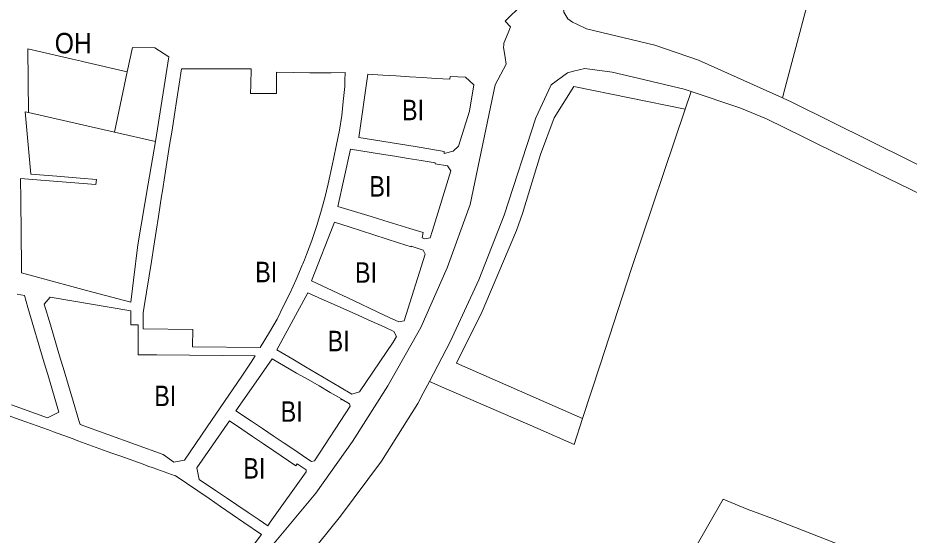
# Model space of a CAD drawing. Extents: x -650451 to -642268, y -1075216 to -1066610.
# Drawn here: x -646458 to -645936, y -1071446 to -1071143 of the extents above; entities that cross this region are included whole.
import ezdxf

# ---------------------------------------------------------------- set-up
doc = ezdxf.new("R2010")
doc.units = 0
doc.header["$LTSCALE"] = 4.8
for name, color, linetype, lineweight in [('10', 7, 'Continuous', 13), ('13', 7, 'Continuous', 13), ('15', 7, 'Continuous', 13), ('2', 7, 'Continuous', 13), ('24', 7, 'Continuous', 13), ('46', 7, 'Continuous', 13)]:
    doc.layers.add(name, color=color, linetype=linetype, lineweight=lineweight)
doc.layers.add('62', color=7, linetype='Continuous')

msp = doc.modelspace()

# ---------------------------------------------------------------- linework, layer by layer
at = {"layer": '10'}
msp.add_lwpolyline([(-646452.05, -1071198.69), (-646452.4, -1071161.32), (-646426.13, -1071167.41), (-646420.96, -1071168.6), (-646420.28, -1071168.76), (-646394.05, -1071174.83), (-646401.64, -1071210.18)], close=True, dxfattribs=at)
at = {"layer": '13'}
for points in [[(-645940.25, -1071059.59), (-645941.45, -1071063.3), (-645950.96, -1071092.8), (-645949.21, -1071093.62), (-645959.58, -1071125.39), (-645960.66, -1071128.71), (-645990.14, -1071117.76), (-645995.74, -1071136.22), (-646008.714, -1071184.746), (-646010.14, -1071190.08)], [(-646130.68, -1071146.93), (-646133.22, -1071145.75), (-646135.99, -1071143.73), (-646138.28, -1071139.74), (-646138.8, -1071132.96)], [(-646010.14, -1071190.08), (-646059.28, -1071167.97), (-646084.84, -1071159.22), (-646124.88, -1071149.64), (-646130.68, -1071146.93)], [(-646127.301, -1071378.036), (-646201.064, -1071345.678), (-646186.109, -1071315.352), (-646165.996, -1071267.807), (-646162.478, -1071257.888), (-646151.834, -1071223.174), (-646143.982, -1071201.827), (-646132.307, -1071183.438), (-646067.097, -1071196.699)], [(-646067.097, -1071196.699), (-646098.66, -1071290.03), (-646117.031, -1071346.48), (-646127.301, -1071378.036)]]:
    msp.add_lwpolyline(points, dxfattribs=at)
at = {"layer": '15'}
for points in [[(-646149.64, -1071086.7), (-646154.46, -1071105.96), (-646162.56, -1071135.25), (-646172.62, -1071145.05), (-646169.43, -1071148.45), (-646170.85, -1071151.93)], [(-646170.85, -1071151.93), (-646173.32, -1071157.96), (-646173.49, -1071159.23), (-646173.64, -1071160.29), (-646172.61, -1071166.36), (-646171.94, -1071170.27), (-646178.49, -1071182.4), (-646193.19, -1071252.61), (-646206.54, -1071289.65), (-646222.12, -1071324.74), (-646241.36, -1071358.97), (-646262.18, -1071391.43), (-646283.51, -1071421.76), (-646308.03, -1071451.08), (-646309.6, -1071452.95), (-646327.57, -1071472.32), (-646342.45, -1071483.12), (-646374.45, -1071509.81), (-646391.108, -1071524.244), (-646392.911, -1071525.561)], [(-646394.05, -1071174.83), (-646420.28, -1071168.76), (-646420.96, -1071168.6), (-646426.13, -1071167.41), (-646452.4, -1071161.32), (-646452.05, -1071198.69)], [(-646377.5, -1071215.56), (-646369.76, -1071166.06), (-646377.87, -1071160.66), (-646391.07, -1071160.52), (-646394.05, -1071174.83)], [(-646217.049, -1071356.382), (-646204.83, -1071333.12), (-646188.04, -1071296.73), (-646173.21, -1071258.81), (-646154.59, -1071201.81), (-646145.65, -1071182.37), (-646136.02, -1071175.37), (-646132.63, -1071174.42), (-646126.02, -1071172.86), (-646109.85, -1071175.02), (-646098.16, -1071177.77), (-646067.78, -1071184.93), (-646063.59, -1071186.331), (-646067.097, -1071196.699)], [(-646067.097, -1071196.699), (-646132.307, -1071183.438), (-646143.982, -1071201.827), (-646151.834, -1071223.174), (-646162.478, -1071257.888), (-646165.996, -1071267.807), (-646186.109, -1071315.352), (-646201.064, -1071345.678), (-646127.301, -1071378.036), (-646132.229, -1071393.179)], [(-646452.05, -1071198.69), (-646453.86, -1071198.31), (-646450.57, -1071234.72), (-646435.32, -1071235.99), (-646421.67, -1071237.13), (-646412.19, -1071237.93), (-646412.45, -1071240.91), (-646449.68, -1071237.85), (-646456.68, -1071237.27), (-646456.54, -1071249.76), (-646456.12, -1071289.17), (-646456.08, -1071292.55), (-646446.68, -1071295.11), (-646417.91, -1071302.93), (-646392.04, -1071309.79), (-646390.5, -1071296.97), (-646387.98, -1071276.15), (-646381.81, -1071240.47), (-646377.5, -1071215.56)], [(-646461.86, -1071369.97), (-646440.74, -1071377.55), (-646434.14, -1071374.25), (-646440.65, -1071352.19), (-646442.68, -1071345.32), (-646452.25, -1071312.89), (-646454.29, -1071305.99), (-646458.58, -1071305.13)], [(-646132.229, -1071393.179), (-646153.5, -1071383.85), (-646208.577, -1071360.044), (-646217.049, -1071356.382)], [(-646343.41, -1071482.71), (-646315.42, -1071446.02), (-646325.72, -1071438.95), (-646332.59, -1071434.24), (-646339.37, -1071429.58), (-646346.14, -1071424.95), (-646365.93, -1071411.37), (-646366.05, -1071411.72), (-646378.93, -1071407.04), (-646382.03, -1071405.91), (-646384.85, -1071404.89), (-646397.82, -1071400.18), (-646403.65, -1071398.07), (-646422.97, -1071391.05), (-646425.79, -1071390.03), (-646437.31, -1071385.84), (-646440.29, -1071384.76), (-646456.84, -1071378.89), (-646475.95, -1071372.05)]]:
    msp.add_lwpolyline(points, dxfattribs=at)
for points in [[(-646355.65, -1071325.86), (-646355.88, -1071335.97), (-646316.22, -1071336.38), (-646310.81, -1071327.51), (-646306.31, -1071319.71), (-646302.46, -1071312.01), (-646298.65, -1071304.38), (-646295.18, -1071296.45), (-646291.54, -1071288.15), (-646291.2, -1071287.3), (-646290.29, -1071285.04), (-646289.05, -1071281.97), (-646285.83, -1071273.6), (-646283.2, -1071265.49), (-646280.56, -1071257), (-646278.27, -1071248.65), (-646276.37, -1071240.44), (-646273.82, -1071228.69), (-646273.2, -1071225.93), (-646271.47, -1071217.3), (-646269.76, -1071208.95), (-646268.39, -1071200.32), (-646267.62, -1071192.11), (-646266.64, -1071183.48), (-646266.56, -1071179.88), (-646266.47, -1071175.19), (-646274.64, -1071175.3), (-646287.01, -1071175.33), (-646306.65, -1071175.08), (-646306.62, -1071183.68), (-646306.69, -1071187.55), (-646321.83, -1071187.55), (-646321.67, -1071182.35), (-646321.39, -1071172.95), (-646339.49, -1071173.03), (-646355.19, -1071173.01), (-646362.22, -1071173.03), (-646363.64, -1071182.09), (-646365.02, -1071190.88), (-646366.42, -1071199.78), (-646367.86, -1071208.96), (-646369.25, -1071217.84), (-646372.03, -1071235.49), (-646373.44, -1071244.48), (-646373.95, -1071247.75), (-646375.81, -1071259.57), (-646377.17, -1071268.26), (-646378.55, -1071277.02), (-646379.94, -1071285.9), (-646384.1, -1071312.38), (-646384.69, -1071316.17), (-646384.69, -1071325.43)], [(-646240.07, -1071216.21), (-646224.18, -1071218.82), (-646216.19, -1071220.13), (-646208.3, -1071221.43), (-646208.4, -1071222.7), (-646203.06, -1071221.39), (-646199.97, -1071218.43), (-646193.55, -1071197.82), (-646190.92, -1071182.38), (-646195.8, -1071177.97), (-646204.93, -1071177.49), (-646205.06, -1071179.19), (-646213.16, -1071178.68), (-646220.98, -1071178.19), (-646228.7, -1071177.72), (-646236.52, -1071177.22), (-646244.23, -1071176.74), (-646253.14, -1071176.19), (-646258.38, -1071213.21)], [(-646251.21, -1071259.65), (-646243.64, -1071261.96), (-646236.16, -1071264.25), (-646228.5, -1071266.59), (-646220.66, -1071268.99), (-646221.21, -1071272.18), (-646219.62, -1071272.7), (-646216.6, -1071272.06), (-646215.27, -1071267.73), (-646204.39, -1071232.76), (-646206.46, -1071229.95), (-646213.71, -1071228.68), (-646213.6, -1071228.09), (-646221.82, -1071226.76), (-646229.44, -1071225.53), (-646237.37, -1071224.24), (-646245.14, -1071222.99), (-646263.27, -1071220.05), (-646270.61, -1071253.71)], [(-646261.55, -1071308.89), (-646247.7, -1071315.43), (-646240.64, -1071318.76), (-646234.93, -1071321.43), (-646231.73, -1071320.72), (-646219.56, -1071281.65), (-646220.64, -1071279.34), (-646227.66, -1071277.04), (-646227.76, -1071277.36), (-646235.13, -1071274.98), (-646242.35, -1071272.66), (-646249.59, -1071270.33), (-646264.03, -1071265.67), (-646272.63, -1071262.91), (-646286.17, -1071297.27)], [(-646439.12, -1071323.11), (-646433.72, -1071341.27), (-646431.13, -1071350.01), (-646428.54, -1071358.71), (-646425.8, -1071367.9), (-646422.43, -1071379.23), (-646421.72, -1071381.63), (-646372.95, -1071399.22), (-646366.71, -1071403.61), (-646360.58, -1071402.51), (-646353.92, -1071392.76), (-646347.17, -1071382.87), (-646342.11, -1071375.46), (-646337.08, -1071368.1), (-646326.88, -1071353.16), (-646321.55, -1071344.91), (-646319.22, -1071341.3), (-646376.74, -1071340.72), (-646387.69, -1071340.72), (-646387.69, -1071331.92), (-646387.68, -1071323.12), (-646391.98, -1071323.12), (-646391.97, -1071314.9), (-646439.23, -1071306.95), (-646442.72, -1071311.01)], [(-646288.2, -1071304.34), (-646306.36, -1071337.8), (-646296.97, -1071343.34), (-646289.66, -1071347.65), (-646269.74, -1071359.4), (-646262.39, -1071363.73), (-646257.93, -1071362.49), (-646238.32, -1071333.21), (-646236.23, -1071330.04), (-646237.95, -1071327.12), (-646243.61, -1071324.33), (-646251.15, -1071320.96), (-646258.36, -1071317.73), (-646272.82, -1071311.27), (-646280.01, -1071308.05)], [(-646318.57, -1071356.51), (-646330.36, -1071373.51), (-646321.34, -1071379.56), (-646314.84, -1071383.91), (-646308.53, -1071388.13), (-646302.16, -1071392.4), (-646295.82, -1071396.68), (-646289.34, -1071401.02), (-646286.19, -1071403.21), (-646284.45, -1071402.87), (-646263.52, -1071370.88), (-646263.89, -1071369.47), (-646268.23, -1071366.91), (-646268.89, -1071367.04), (-646268.57, -1071366.5), (-646275.12, -1071362.72), (-646281.64, -1071358.96), (-646288.16, -1071355.19), (-646294.81, -1071351.36), (-646309.22, -1071343.04)], [(-646334.23, -1071379.38), (-646353.27, -1071406.99), (-646351.92, -1071413.81), (-646342.41, -1071420.21), (-646336.02, -1071424.52), (-646329.81, -1071428.7), (-646323.25, -1071433.12), (-646316.82, -1071437.45), (-646311.7, -1071440.88), (-646310.25, -1071438.85), (-646289.15, -1071409.39), (-646289.29, -1071408.21), (-646294.5, -1071404.68), (-646295.25, -1071405.78), (-646308.15, -1071397.04), (-646314.33, -1071392.86), (-646320.62, -1071388.6), (-646326.93, -1071384.33)]]:
    msp.add_lwpolyline(points, close=True, dxfattribs=at)
at = {"layer": '2'}
for points in [[(-646355.65, -1071325.86), (-646384.69, -1071325.43), (-646384.69, -1071316.17), (-646384.1, -1071312.38), (-646379.94, -1071285.9), (-646378.55, -1071277.02), (-646377.17, -1071268.26), (-646375.81, -1071259.57), (-646373.95, -1071247.75), (-646373.44, -1071244.48), (-646372.03, -1071235.49), (-646369.25, -1071217.84), (-646367.86, -1071208.96), (-646366.42, -1071199.78), (-646365.02, -1071190.88), (-646363.64, -1071182.09), (-646362.22, -1071173.03), (-646355.19, -1071173.01), (-646339.49, -1071173.03), (-646321.39, -1071172.95), (-646321.67, -1071182.35), (-646321.83, -1071187.55), (-646306.69, -1071187.55), (-646306.62, -1071183.68), (-646306.65, -1071175.08), (-646287.01, -1071175.33), (-646274.64, -1071175.3), (-646266.47, -1071175.19), (-646266.56, -1071179.88), (-646266.64, -1071183.48), (-646267.62, -1071192.11), (-646268.39, -1071200.32), (-646269.76, -1071208.95), (-646271.47, -1071217.3), (-646273.2, -1071225.93), (-646273.82, -1071228.69), (-646276.37, -1071240.44), (-646278.27, -1071248.65), (-646280.56, -1071257), (-646283.2, -1071265.49), (-646285.83, -1071273.6), (-646289.05, -1071281.97), (-646290.29, -1071285.04), (-646291.2, -1071287.3), (-646291.54, -1071288.15), (-646295.18, -1071296.45), (-646298.65, -1071304.38), (-646302.46, -1071312.01), (-646306.31, -1071319.71), (-646310.81, -1071327.51), (-646316.22, -1071336.38), (-646355.88, -1071335.97)], [(-646240.07, -1071216.21), (-646258.38, -1071213.21), (-646253.14, -1071176.19), (-646244.23, -1071176.74), (-646236.52, -1071177.22), (-646228.7, -1071177.72), (-646220.98, -1071178.19), (-646213.16, -1071178.68), (-646205.06, -1071179.19), (-646204.93, -1071177.49), (-646195.8, -1071177.97), (-646190.92, -1071182.38), (-646193.55, -1071197.82), (-646199.97, -1071218.43), (-646203.06, -1071221.39), (-646208.4, -1071222.7), (-646208.3, -1071221.43), (-646216.19, -1071220.13), (-646224.18, -1071218.82)], [(-646251.21, -1071259.65), (-646270.61, -1071253.71), (-646263.27, -1071220.05), (-646245.14, -1071222.99), (-646237.37, -1071224.24), (-646229.44, -1071225.53), (-646221.82, -1071226.76), (-646213.6, -1071228.09), (-646213.71, -1071228.68), (-646206.46, -1071229.95), (-646204.39, -1071232.76), (-646215.27, -1071267.73), (-646216.6, -1071272.06), (-646219.62, -1071272.7), (-646221.21, -1071272.18), (-646220.66, -1071268.99), (-646228.5, -1071266.59), (-646236.16, -1071264.25), (-646243.64, -1071261.96)], [(-646261.55, -1071308.89), (-646286.17, -1071297.27), (-646272.63, -1071262.91), (-646264.03, -1071265.67), (-646249.59, -1071270.33), (-646242.35, -1071272.66), (-646235.13, -1071274.98), (-646227.76, -1071277.36), (-646227.66, -1071277.04), (-646220.64, -1071279.34), (-646219.56, -1071281.65), (-646231.73, -1071320.72), (-646234.93, -1071321.43), (-646240.64, -1071318.76), (-646247.7, -1071315.43)], [(-646439.12, -1071323.11), (-646442.72, -1071311.01), (-646439.23, -1071306.95), (-646391.97, -1071314.9), (-646391.98, -1071323.12), (-646387.68, -1071323.12), (-646387.69, -1071331.92), (-646387.69, -1071340.72), (-646376.74, -1071340.72), (-646319.22, -1071341.3), (-646321.55, -1071344.91), (-646326.88, -1071353.16), (-646337.08, -1071368.1), (-646342.11, -1071375.46), (-646347.17, -1071382.87), (-646353.92, -1071392.76), (-646360.58, -1071402.51), (-646366.71, -1071403.61), (-646372.95, -1071399.22), (-646421.72, -1071381.63), (-646422.43, -1071379.23), (-646425.8, -1071367.9), (-646428.54, -1071358.71), (-646431.13, -1071350.01), (-646433.72, -1071341.27)], [(-646288.2, -1071304.34), (-646280.01, -1071308.05), (-646272.82, -1071311.27), (-646258.36, -1071317.73), (-646251.15, -1071320.96), (-646243.61, -1071324.33), (-646237.95, -1071327.12), (-646236.23, -1071330.04), (-646238.32, -1071333.21), (-646257.93, -1071362.49), (-646262.39, -1071363.73), (-646269.74, -1071359.4), (-646289.66, -1071347.65), (-646296.97, -1071343.34), (-646306.36, -1071337.8)], [(-646318.57, -1071356.51), (-646309.22, -1071343.04), (-646294.81, -1071351.36), (-646288.16, -1071355.19), (-646281.64, -1071358.96), (-646275.12, -1071362.72), (-646268.57, -1071366.5), (-646268.89, -1071367.04), (-646268.23, -1071366.91), (-646263.89, -1071369.47), (-646263.52, -1071370.88), (-646284.45, -1071402.87), (-646286.19, -1071403.21), (-646289.34, -1071401.02), (-646295.82, -1071396.68), (-646302.16, -1071392.4), (-646308.53, -1071388.13), (-646314.84, -1071383.91), (-646321.34, -1071379.56), (-646330.36, -1071373.51)], [(-646334.23, -1071379.38), (-646326.93, -1071384.33), (-646320.62, -1071388.6), (-646314.33, -1071392.86), (-646308.15, -1071397.04), (-646295.25, -1071405.78), (-646294.5, -1071404.68), (-646289.29, -1071408.21), (-646289.15, -1071409.39), (-646310.25, -1071438.85), (-646311.7, -1071440.88), (-646316.82, -1071437.45), (-646323.25, -1071433.12), (-646329.81, -1071428.7), (-646336.02, -1071424.52), (-646342.41, -1071420.21), (-646351.92, -1071413.81), (-646353.27, -1071406.99)]]:
    msp.add_lwpolyline(points, close=True, dxfattribs=at)
for points in [[(-646377.5, -1071215.56), (-646381.81, -1071240.47), (-646387.98, -1071276.15), (-646390.5, -1071296.97), (-646392.04, -1071309.79), (-646417.91, -1071302.93), (-646446.68, -1071295.11), (-646456.08, -1071292.55), (-646456.12, -1071289.17), (-646456.54, -1071249.76), (-646456.68, -1071237.27), (-646449.68, -1071237.85), (-646412.45, -1071240.91), (-646412.19, -1071237.93), (-646421.67, -1071237.13), (-646435.32, -1071235.99), (-646450.57, -1071234.72), (-646453.86, -1071198.31), (-646452.05, -1071198.69)], [(-646452.05, -1071198.69), (-646401.64, -1071210.18), (-646377.5, -1071215.56)], [(-646458.58, -1071305.13), (-646454.29, -1071305.99), (-646452.25, -1071312.89), (-646442.68, -1071345.32), (-646440.65, -1071352.19), (-646434.14, -1071374.25), (-646440.74, -1071377.55), (-646461.86, -1071369.97)], [(-646475.95, -1071372.05), (-646456.84, -1071378.89), (-646440.29, -1071384.76), (-646437.31, -1071385.84), (-646425.79, -1071390.03), (-646422.97, -1071391.05), (-646403.65, -1071398.07), (-646397.82, -1071400.18), (-646384.85, -1071404.89), (-646382.03, -1071405.91), (-646378.93, -1071407.04), (-646366.05, -1071411.72), (-646365.93, -1071411.37), (-646346.14, -1071424.95), (-646339.37, -1071429.58), (-646332.59, -1071434.24), (-646325.72, -1071438.95), (-646315.42, -1071446.02), (-646343.41, -1071482.71)]]:
    msp.add_lwpolyline(points, dxfattribs=at)
at = {"layer": '24'}
for points in [[(-646392.911, -1071525.561), (-646391.108, -1071524.244), (-646374.45, -1071509.81), (-646342.45, -1071483.12), (-646327.57, -1071472.32), (-646309.6, -1071452.95), (-646308.03, -1071451.08), (-646283.51, -1071421.76), (-646262.18, -1071391.43), (-646241.36, -1071358.97), (-646222.12, -1071324.74), (-646206.54, -1071289.65), (-646193.19, -1071252.61), (-646178.49, -1071182.4), (-646171.94, -1071170.27), (-646172.61, -1071166.36), (-646173.64, -1071160.29), (-646173.49, -1071159.23), (-646173.32, -1071157.96), (-646170.85, -1071151.93), (-646169.43, -1071148.45), (-646172.62, -1071145.05), (-646162.56, -1071135.25)], [(-646138.8, -1071132.96), (-646138.28, -1071139.74), (-646135.99, -1071143.73), (-646133.22, -1071145.75), (-646130.68, -1071146.93)], [(-646130.68, -1071146.93), (-646124.88, -1071149.64), (-646084.84, -1071159.22), (-646059.28, -1071167.97), (-646010.14, -1071190.08)], [(-646063.59, -1071186.331), (-646067.78, -1071184.93), (-646098.16, -1071177.77), (-646109.85, -1071175.02), (-646126.02, -1071172.86), (-646132.63, -1071174.42), (-646136.02, -1071175.37), (-646145.65, -1071182.37), (-646154.59, -1071201.81), (-646173.21, -1071258.81), (-646188.04, -1071296.73), (-646204.83, -1071333.12), (-646217.049, -1071356.382)], [(-645690.677, -1071379.721), (-645701.44, -1071372.25), (-645782.32, -1071323.5), (-645784.92, -1071321.93), (-645815.65, -1071303.41), (-645839.37, -1071290.6), (-645854.1, -1071282.93), (-645856.26, -1071281.91), (-645875.48, -1071272.81), (-645893.41, -1071264.04), (-645907.62, -1071257.08), (-645955.342, -1071233.725), (-645989.7, -1071216.91), (-645997.62, -1071213.03), (-646019.41, -1071202.36), (-646035.06, -1071195.87), (-646063.59, -1071186.331)], [(-646010.14, -1071190.08), (-646004.65, -1071192.55), (-645843.45, -1071272.53), (-645835.76, -1071276.35), (-645808.13, -1071290.78), (-645795.97, -1071297.93), (-645694.15, -1071357.83), (-645684.785, -1071362.539)], [(-646217.049, -1071356.382), (-646220.61, -1071363.16), (-646223.77, -1071369.24), (-646245.1, -1071403.04), (-646269.2, -1071435.22), (-646281.99, -1071451.4), (-646283.52, -1071453.34), (-646293.87, -1071466.43), (-646306.14, -1071482.86), (-646317.52, -1071496.12), (-646327.97, -1071508.29), (-646341.88, -1071522.81), (-646341.66, -1071524.87), (-646340.93, -1071531.64), (-646335.3, -1071537.05), (-646261.46, -1071589.38), (-646231.43, -1071613.06), (-646223.928, -1071620.168), (-646209.322, -1071634.004)]]:
    msp.add_lwpolyline(points, dxfattribs=at)
at = {"layer": '46'}
for points in [[(-646044.949, -1071425.333), (-646030.8, -1071431.15), (-646019.66, -1071435.37), (-646015.966, -1071436.691), (-645909.13, -1071478.56), (-645768.62, -1071540.17), (-645749.631, -1071509.908), (-645699.825, -1071422.134), (-645685.098, -1071395.824)], [(-646209.322, -1071634.004), (-646197.398, -1071620.579), (-646077.593, -1071482.499), (-646044.949, -1071425.333)]]:
    msp.add_lwpolyline(points, dxfattribs=at)

# ---------------------------------------------------------------- texts
at = {"layer": '62'}
for s, width, p in [('OH', 0.9, (-646436.581, -1071163.977)), ('BI', 0.85, (-646233.043, -1071203.149)), ('BI', 0.85, (-646252.18, -1071247.921)), ('BI', 0.85, (-646319.077, -1071298.141)), ('BI', 0.85, (-646260.574, -1071298.434)), ('BI', 0.85, (-646276.634, -1071338.614)), ('BI', 0.85, (-646378.245, -1071370.758)), ('BI', 0.85, (-646304.165, -1071379.942)), ('BI', 0.85, (-646326.046, -1071413.234))]:
    msp.add_text(s, height=12, dxfattribs=dict(at, width=width)).set_placement(p)

doc.saveas('drawing.dxf')
